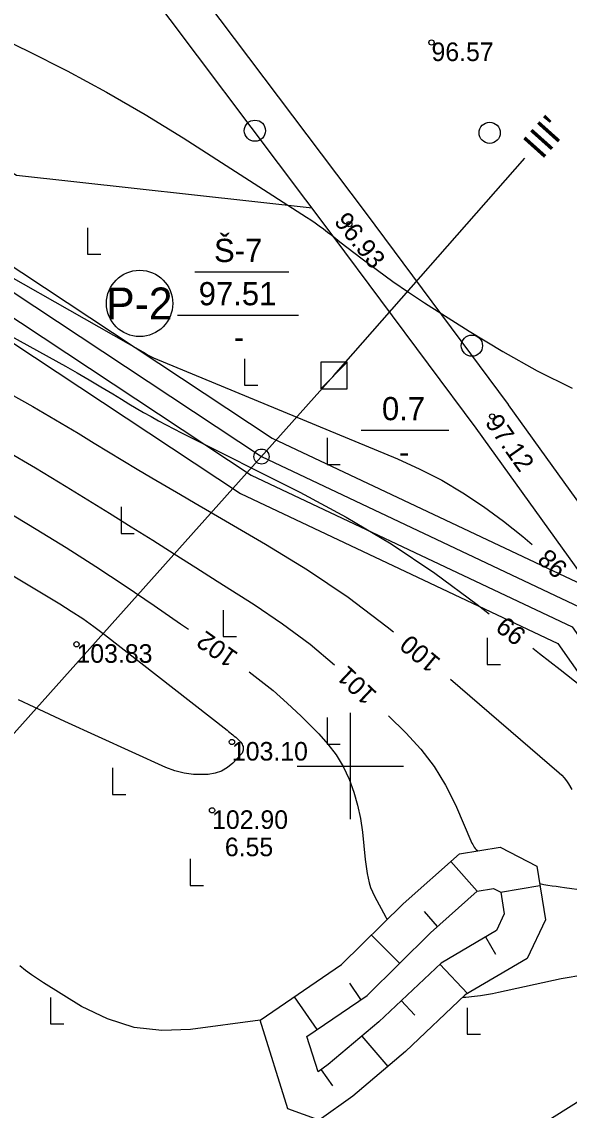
# Model space of a CAD drawing. Extents: x 639774 to 640614, y 6572726 to 6573404.
# Drawn here: x 640175.2 to 640216.5, y 6573174 to 6573256.1 of the extents above; entities that cross this region are included whole.
import ezdxf

# ---------------------------------------------------------------- set-up
doc = ezdxf.new("R2010")
doc.units = 0
for name, color, linetype in [('ABIJOONIS', 7, 'Continuous'), ('Default', 7, 'Continuous'), ('GEOLPUNKT', 7, 'Continuous'), ('HALJASTUS', 7, 'Continuous'), ('HORISONTAAL', 7, 'Continuous'), ('KORGUS', 7, 'Continuous'), ('Level 47', 7, 'Continuous'), ('PIIR_ME', 7, 'Continuous'), ('PIIR_TM', 7, 'Continuous'), ('PIIRIMLEITUD', 7, 'Continuous'), ('PLOKK', 7, 'Continuous'), ('RELJEEF', 7, 'Continuous'), ('TEE', 7, 'Continuous'), ('VORK', 7, 'Continuous')]:
    doc.layers.add(name, color=color, linetype=linetype)

# ---------------------------------------------------------------- blocks, each defined once
blk = doc.blocks.new('surf')
at = {"layer": 'Default'}
blk.add_line((-1, -1), (1, 1), dxfattribs=at)
blk.add_lwpolyline([(1, 1), (-1, 1), (-1, -1)], dxfattribs=at)
at = {"layer": 'Level 47'}
blk.add_line((1, 1), (-1, -1), dxfattribs=at)
blk.add_lwpolyline([(-1, 1), (-1, -1), (1, -1), (1, 1)], close=True, dxfattribs=at)
blk = doc.blocks.new('METS')
at = {"layer": 'Default'}
blk.add_circle((0, 0), 0.8, dxfattribs=at)
blk = doc.blocks.new('RAIESM')
at = {"layer": 'Default'}
for points in [[(0, 2), (0, 0)], [(0, 0), (1, 0)]]:
    blk.add_lwpolyline(points, dxfattribs=at)
blk = doc.blocks.new('VKORIS')
at = {"layer": 'Default'}
for p, q in [((0, 4), (0, -4)), ((-4, 0), (4, 0))]:
    blk.add_line(p, q, dxfattribs=at)

msp = doc.modelspace()

# ---------------------------------------------------------------- linework, layer by layer
at = {"layer": 'ABIJOONIS'}
msp.add_lwpolyline([(639928.83, 6572935.361), (639951.835, 6572959.193), (640015.885, 6573083.652), (640133.393, 6573156.308), (640198.767, 6573229.461), (640213.165, 6573245.846)], dxfattribs=at)
at = {"layer": 'GEOLPUNKT'}
for p, q in [((640188.279, 6573237.272), (640195.378, 6573237.272)), ((640186.968, 6573234.01), (640196.103, 6573234.01)), ((640200.824, 6573225.339), (640207.433, 6573225.339))]:
    msp.add_line(p, q, dxfattribs=at)
at = {"layer": 'HALJASTUS'}
msp.add_lwpolyline([(639994.507, 6573344.257), (640026.847, 6573298.956), (640067.67, 6573326.772), (640097.359, 6573298.426), (640146.466, 6573261.516), (640174.83, 6573244.561), (640197.114, 6573242.101)], dxfattribs=at)
at = {"layer": 'HORISONTAAL'}
for points in [[(640170.702, 6573256.34), (640175.662, 6573253.942), (640178.667, 6573252.423), (640181.631, 6573250.832), (640184.536, 6573249.136), (640187.402, 6573247.369), (640196.692, 6573241.406), (640197.02, 6573241.19), (640197.344, 6573240.968), (640197.662, 6573240.74), (640197.977, 6573240.506), (640198.289, 6573240.267), (640198.601, 6573240.029), (640198.912, 6573239.789), (640199.222, 6573239.549), (640200.885, 6573238.264), (640202.038, 6573237.397), (640203.205, 6573236.55), (640204.395, 6573235.736), (640205.6, 6573234.942), (640208.964, 6573232.788), (640211.498, 6573231.256), (640214.079, 6573229.812), (640216.729, 6573228.5)], [(640168.692, 6573240.138), (640184.372, 6573231.227), (640184.452, 6573231.18), (640184.533, 6573231.132), (640184.613, 6573231.084), (640184.692, 6573231.034), (640184.753, 6573230.995), (640184.802, 6573230.965), (640184.851, 6573230.936), (640184.901, 6573230.908), (640184.952, 6573230.882), (640185.003, 6573230.856), (640185.055, 6573230.831), (640185.107, 6573230.808), (640185.16, 6573230.785), (640203.555, 6573223.157), (640205.247, 6573222.389), (640206.899, 6573221.548), (640208.492, 6573220.6), (640210.046, 6573219.58), (640211.54, 6573218.472), (640212.997, 6573217.317), (640213.697, 6573216.705)], [(640163.655, 6573238.361), (640178.519, 6573230.154), (640179.421, 6573229.648), (640180.318, 6573229.133), (640181.207, 6573228.605), (640182.092, 6573228.069), (640182.751, 6573227.663), (640183.304, 6573227.327), (640183.86, 6573226.996), (640184.421, 6573226.672), (640184.984, 6573226.352), (640185.551, 6573226.041), (640186.121, 6573225.734), (640186.695, 6573225.435), (640187.272, 6573225.141), (640196.187, 6573220.667), (640199.678, 6573218.781), (640203.084, 6573216.761), (640206.363, 6573214.54), (640209.556, 6573212.185), (640210.458, 6573211.478)], [(640174.353, 6573228.08), (640176.079, 6573227.114), (640177.787, 6573226.117), (640179.482, 6573225.099), (640180.703, 6573224.351), (640181.781, 6573223.694), (640182.861, 6573223.04), (640183.945, 6573222.392), (640185.031, 6573221.748), (640186.119, 6573221.108), (640187.208, 6573220.469), (640188.298, 6573219.832), (640189.389, 6573219.196), (640193.617, 6573216.736), (640196.763, 6573214.788), (640199.831, 6573212.73), (640202.781, 6573210.505), (640203.249, 6573210.124)], [(640174.044, 6573223.796), (640176.261, 6573222.482), (640178.577, 6573221.072), (640180.215, 6573220.069), (640181.849, 6573219.061), (640183.477, 6573218.044), (640185.102, 6573217.022), (640186.725, 6573215.995), (640188.347, 6573214.968), (640189.969, 6573213.941), (640191.591, 6573212.913), (640192.744, 6573212.182), (640194.892, 6573210.723), (640196.972, 6573209.18), (640198.798, 6573207.639)], [(640170.048, 6573221.653), (640176.327, 6573217.86), (640178.58, 6573216.471), (640180.815, 6573215.053), (640183.023, 6573213.595), (640185.214, 6573212.108), (640187.208, 6573210.727), (640187.794, 6573210.321)], [(640163.826, 6573220.771), (640178.101, 6573212.225), (640178.971, 6573211.682), (640179.826, 6573211.118), (640180.661, 6573210.523), (640181.48, 6573209.907), (640190.709, 6573202.7), (640190.82, 6573202.613), (640190.93, 6573202.525), (640191.04, 6573202.437), (640191.15, 6573202.349), (640191.258, 6573202.258), (640191.364, 6573202.166), (640191.467, 6573202.07), (640191.568, 6573201.972), (640191.675, 6573201.866), (640191.737, 6573201.796), (640191.794, 6573201.722), (640191.841, 6573201.641), (640191.882, 6573201.556), (640191.914, 6573201.461), (640191.931, 6573201.377), (640191.936, 6573201.291), (640191.931, 6573201.204), (640191.911, 6573201.12), (640191.881, 6573201.04), (640191.838, 6573200.967), (640191.784, 6573200.899), (640191.145, 6573200.222), (640190.736, 6573199.88), (640190.294, 6573199.612), (640189.802, 6573199.452), (640189.276, 6573199.366), (640188.908, 6573199.35), (640188.179, 6573199.369), (640187.464, 6573199.456), (640186.768, 6573199.642), (640186.085, 6573199.895), (640178.474, 6573203.346), (640176.159, 6573204.428), (640174.987, 6573204.999)], [(640213.762, 6573208.884), (640214.261, 6573208.492), (640215.815, 6573207.273), (640217.369, 6573206.055)], [(640192.37, 6573207.094), (640193.059, 6573206.581), (640194.176, 6573205.689), (640195.248, 6573204.742), (640196.289, 6573203.758), (640197.628, 6573202.426), (640198.317, 6573201.654), (640198.937, 6573200.836), (640199.455, 6573199.95), (640199.904, 6573199.018), (640200.257, 6573198.039), (640200.552, 6573197.046), (640200.761, 6573196.032), (640200.912, 6573195.003), (640201.123, 6573192.949), (640201.165, 6573192.592), (640201.214, 6573192.237), (640201.272, 6573191.883), (640201.338, 6573191.529), (640201.423, 6573191.183), (640201.529, 6573190.843), (640201.665, 6573190.514), (640201.821, 6573190.193), (640202.685, 6573188.597), (640202.736, 6573188.508), (640202.788, 6573188.424)], [(640207.549, 6573206.538), (640215.741, 6573199.492), (640215.941, 6573199.303), (640216.126, 6573199.103), (640216.292, 6573198.886), (640216.444, 6573198.657), (640216.703, 6573198.226)], [(640202.869, 6573203.794), (640204.182, 6573202.51), (640205.305, 6573201.275), (640206.321, 6573199.967), (640207.179, 6573198.55), (640207.929, 6573197.06), (640209.173, 6573194.184), (640209.224, 6573194.078), (640209.281, 6573193.975), (640209.346, 6573193.877), (640209.417, 6573193.782), (640209.497, 6573193.695), (640209.581, 6573193.614), (640209.593, 6573193.605)], [(640214.267, 6573191.134), (640214.287, 6573191.128), (640214.59, 6573191.06), (640214.898, 6573191.009), (640215.209, 6573190.97), (640215.521, 6573190.931), (640215.832, 6573190.889), (640216.143, 6573190.847), (640217.617, 6573190.643)], [(640193.211, 6573180.818), (640193.21, 6573180.82), (640187.965, 6573180.114), (640185.802, 6573180.053), (640183.7, 6573180.277), (640181.689, 6573180.93), (640179.739, 6573181.869), (640176.87, 6573183.643), (640176.411, 6573183.94), (640175.961, 6573184.249), (640175.524, 6573184.576), (640175.096, 6573184.915)], [(640208.491, 6573182.566), (640208.584, 6573182.556), (640208.717, 6573182.559), (640209.357, 6573182.635), (640209.812, 6573182.695), (640210.266, 6573182.765), (640210.717, 6573182.847), (640211.167, 6573182.937), (640215.902, 6573183.964), (640216.487, 6573184.075), (640217.075, 6573184.165)], [(640221.443, 6573176.722), (640221.225, 6573176.809), (640220.942, 6573176.857), (640220.659, 6573176.807), (640220.377, 6573176.693), (640211.436, 6573171.07), (640210.751, 6573170.546), (640210.143, 6573169.955), (640209.651, 6573169.265), (640209.236, 6573168.509), (640208.908, 6573167.691), (640208.612, 6573166.862), (640208.363, 6573166.018), (640208.146, 6573165.164), (640206.878, 6573159.497)]]:
    msp.add_lwpolyline(points, dxfattribs=at)
at = {"layer": 'KORGUS'}
for centre in [(640206.122, 6573254.572), (640199.923, 6573240.87), (640210.695, 6573226.366), (640179.36, 6573209.184), (640191.076, 6573201.811), (640189.581, 6573196.656)]:
    msp.add_circle(centre, 0.2, dxfattribs=at)
at = {"layer": 'PIIR_ME'}
msp.add_lwpolyline([(639893.73, 6573204.14), (640055.1, 6573314.87), (640193.31, 6573223.34), (640217.79, 6573211.76), (640385.13, 6572973.09), (640083.9, 6572763.56), (639864.27, 6573069.26), (639874.53, 6573098.72), (639893.73, 6573204.14)], dxfattribs=at)
msp.add_lwpolyline([(639895.185, 6573203.198), (640055.116, 6573312.94), (640192.522, 6573221.943), (640216.723, 6573210.495), (640382.898, 6572973.486), (640084.28, 6572765.773), (639866.054, 6573069.519), (639876.082, 6573098.311)], close=True, dxfattribs=at)
msp.add_circle((640184.121, 6573234.889), 2.5, dxfattribs=at)
at = {"layer": 'PIIR_TM'}
msp.add_lwpolyline([(639892.275, 6573205.082), (640055.084, 6573316.8), (640194.098, 6573224.737), (640218.857, 6573213.025), (640387.362, 6572972.694), (640083.52, 6572761.347), (639862.486, 6573069.001), (639872.978, 6573099.129)], close=True, dxfattribs=at)
at = {"layer": 'PIIRIMLEITUD'}
msp.add_circle((640193.31, 6573223.34), 0.57, dxfattribs=at)
at = {"layer": 'PLOKK'}
msp.add_lwpolyline([(639896.639, 6573202.255), (640055.132, 6573311.011), (640191.734, 6573220.545), (640215.656, 6573209.229), (640380.666, 6572973.883), (640084.66, 6572767.987), (639867.839, 6573069.777), (639877.634, 6573097.902)], close=True, dxfattribs=at)
at = {"layer": 'RELJEEF'}
for p, q in [((640209.57, 6573190.559), (640207.576, 6573192.8)), ((640211.325, 6573190.477), (640214.291, 6573190.988)), ((640206.581, 6573187.9), (640205.584, 6573189.021)), ((640203.709, 6573185.117), (640201.601, 6573187.251)), ((640210.182, 6573187.111), (640210.945, 6573185.819)), ((640206.755, 6573185.053), (640208.846, 6573182.837)), ((640200.8, 6573182.383), (640199.952, 6573183.621)), ((640197.499, 6573180.123), (640195.804, 6573182.599)), ((640203.846, 6573182.308), (640204.875, 6573181.217)), ((640200.877, 6573179.629), (640202.817, 6573177.34)), ((640197.792, 6573177.085), (640198.666, 6573175.866))]:
    msp.add_line(p, q, dxfattribs=at)
msp.add_lwpolyline([(640214.72, 6573188.407), (640213.331, 6573185.487), (640208.662, 6573182.728), (640204.149, 6573178.469), (640200.183, 6573175.108), (640197.646, 6573173.29), (640195.3, 6573174.134), (640193.21, 6573180.822), (640199.348, 6573185.025), (640203.983, 6573189.604), (640208.234, 6573193.386), (640211.304, 6573193.881), (640214.05, 6573192.441), (640214.72, 6573188.407)], dxfattribs=at)
msp.add_lwpolyline([(640211.606, 6573188.845), (640211.016, 6573187.603), (640206.847, 6573185.14), (640202.148, 6573180.706), (640198.336, 6573177.476), (640197.57, 6573176.927), (640196.735, 6573179.6), (640201.265, 6573182.702), (640206.036, 6573187.415), (640209.575, 6573190.563), (640210.795, 6573190.76), (640211.335, 6573190.477)], close=True, dxfattribs=at)
at = {"layer": 'TEE'}
for points in [[(640184.676, 6573263.61), (640201.116, 6573241.773), (640201.126, 6573241.773), (640201.126, 6573241.763), (640211.899, 6573227.259), (640211.909, 6573227.259), (640211.909, 6573227.249), (640211.909, 6573227.239), (640226.875, 6573206.435)], [(640224.437, 6573204.7), (640209.482, 6573225.483), (640198.719, 6573239.968), (640182.289, 6573261.804)]]:
    msp.add_lwpolyline(points, dxfattribs=at)

# ---------------------------------------------------------------- block references
at = {"layer": 'GEOLPUNKT'}
msp.add_blockref('surf', (640198.767, 6573229.461), dxfattribs=at)
at = {"layer": 'HALJASTUS'}
for name, p in [('METS', (640192.807, 6573247.917)), ('METS', (640210.509, 6573247.759)), ('RAIESM', (640180.184, 6573238.595)), ('METS', (640209.168, 6573231.701)), ('RAIESM', (640192.032, 6573228.721)), ('RAIESM', (640198.246, 6573222.753)), ('RAIESM', (640182.716, 6573217.547)), ('RAIESM', (640190.417, 6573209.757)), ('RAIESM', (640210.328, 6573207.662)), ('RAIESM', (640198.245, 6573201.648)), ('RAIESM', (640182.084, 6573197.86)), ('RAIESM', (640187.938, 6573190.996)), ('RAIESM', (640177.413, 6573180.54)), ('RAIESM', (640208.809, 6573179.764))]:
    msp.add_blockref(name, p, dxfattribs=at)
at = {"layer": 'VORK'}
msp.add_blockref('VKORIS', (640200, 6573200), dxfattribs=at)

# ---------------------------------------------------------------- texts
at = {"layer": 'ABIJOONIS'}
msp.add_text("III'", height=2.1, rotation=48.10313, dxfattribs=at).set_placement((640214.427, 6573245.684))
at = {"layer": 'GEOLPUNKT'}
for s, p in [('Š-7', (640189.727, 6573238.014)), ('97.51', (640188.571, 6573234.752)), ('-', (640191.222, 6573231.49)), ('0.7', (640202.384, 6573226.081)), ('-', (640203.676, 6573222.819))]:
    msp.add_text(s, height=1.75, dxfattribs=at).set_placement(p)
at = {"layer": 'HORISONTAAL'}
for s, rotation, p in [('98', 136.96108, (640216.483, 6573215.062)), ('99', 141.87016, (640213.361, 6573210.089)), ('102', 144.81688, (640191.634, 6573208.47)), ('100', 140.17457, (640206.897, 6573207.994)), ('101', 136.62949, (640202.083, 6573205.499))]:
    msp.add_text(s, height=1.4, rotation=rotation, dxfattribs=at).set_placement(p)
at = {"layer": 'KORGUS'}
for s, p in [('96.57', (640206.122, 6573253.172)), ('103.83', (640179.36, 6573207.784)), ('103.10', (640191.076, 6573200.411)), ('102.90', (640189.581, 6573195.256)), ('6.55', (640190.543, 6573193.196))]:
    msp.add_text(s, height=1.4, dxfattribs=at).set_placement(p)
for s, rotation, p in [('96.93', 308.67516, (640198.72, 6573241.051)), ('97.12', 305.14732, (640210.106, 6573225.898))]:
    msp.add_text(s, height=1.4, rotation=rotation, dxfattribs=at).set_placement(p)
at = {"layer": 'PIIR_ME'}
msp.add_text('P-2', height=2.4, dxfattribs=at).set_placement((640181.601, 6573233.689))

doc.saveas('drawing.dxf')
